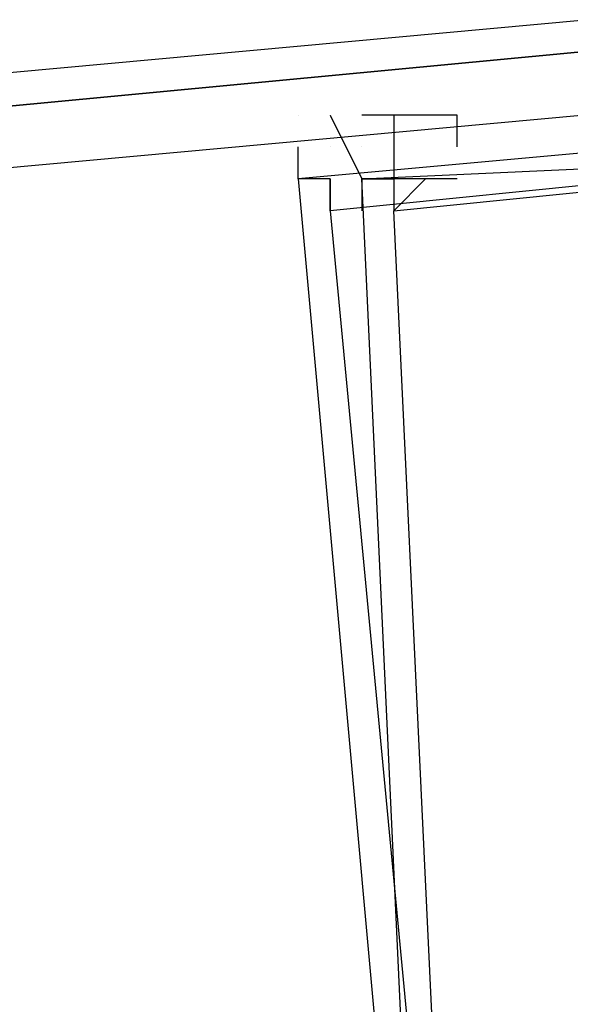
# Model space of a CAD drawing. Header units: feet. Extents: x -79 to 198, y -22 to 181.
# Tile 681 of 982: x 79.35 to 79.581, y 153.419 to 153.831. Entities that reach past the tile are written whole.
import ezdxf

# ---------------------------------------------------------------- set-up
doc = ezdxf.new("R2010")
doc.units = ezdxf.units.FT
doc.layers.add('A-LINEA', color=7, linetype='CONTINUOUS')

msp = doc.modelspace()

# ---------------------------------------------------------------- linework, layer by layer
at = {"layer": 'A-LINEA'}
for p, q in [((79.4667, 153.7911), (79.4667, 153.7911)), ((79.4667, 153.7911), (79.4667, 153.7911)), ((79.48, 153.7911), (79.48, 153.7911)), ((79.48, 153.7911), (79.48, 153.7911)), ((79.4933, 153.7911), (79.4933, 153.7911)), ((79.4933, 153.7911), (79.4933, 153.7911)), ((79.5067, 153.7911), (79.5067, 153.7911)), ((79.5067, 153.7911), (79.5067, 153.7911)), ((79.48, 153.7778), (79.48, 153.7778)), ((79.48, 153.7778), (79.48, 153.7778)), ((79.4933, 153.7778), (79.4933, 153.7778)), ((79.4933, 153.7778), (79.4933, 153.7778)), ((79.5067, 153.7778), (79.5067, 153.7778)), ((79.5067, 153.7778), (79.5067, 153.7778)), ((79.48, 153.7644), (79.48, 153.7644)), ((79.48, 153.7644), (79.48, 153.7644)), ((79.4933, 153.7644), (79.4933, 153.7511)), ((79.4933, 153.7644), (79.4933, 153.7511)), ((79.5067, 153.7644), (79.5067, 153.7644)), ((79.5067, 153.7644), (79.5067, 153.7644))]:
    msp.add_line(p, q, dxfattribs=at)
for points in [[(75.6533, 153.4711), (79.5867, 153.8311), (79.5867, 153.8178), (75.6533, 153.4444), (75.6533, 153.4578), (75.6533, 153.4711)], [(75.6533, 153.4711), (79.5867, 153.8311), (79.5867, 153.8178), (75.6533, 153.4444), (75.6533, 153.4578), (75.6533, 153.4711)], [(75.6533, 153.4444), (79.5867, 153.8178), (79.5867, 153.8044), (79.5867, 153.7911), (75.6533, 153.4311), (75.6533, 153.4444)], [(75.6533, 153.4444), (79.5867, 153.8178), (79.5867, 153.8044), (79.5867, 153.7911), (75.6533, 153.4311), (75.6533, 153.4444)], [(79.52, 153.1778), (79.8133, 153.2044), (79.76, 153.7911), (79.4667, 153.7644), (79.52, 153.1778)], [(79.52, 153.1778), (79.8133, 153.2044), (79.76, 153.7911), (79.4667, 153.7644), (79.52, 153.1778)], [(79.48, 153.7911), (79.4933, 153.7644), (79.4933, 153.7644), (79.5067, 153.7644), (79.5067, 153.7644), (79.5067, 153.7644), (79.5067, 153.7644), (79.5067, 153.7644), (79.5067, 153.7511)], [(79.48, 153.7911), (79.4933, 153.7644), (79.4933, 153.7644), (79.5067, 153.7644), (79.5067, 153.7644), (79.5067, 153.7644), (79.5067, 153.7644), (79.5067, 153.7644), (79.5067, 153.7511)], [(79.52, 153.7911), (79.5067, 153.7911), (79.5067, 153.7911), (79.4933, 153.7911), (79.4933, 153.7911), (79.4933, 153.7911)], [(79.5067, 153.7911), (79.5067, 153.7644), (79.5067, 153.7644), (79.4933, 153.7644), (79.4933, 153.7644), (79.4933, 153.7511), (79.4933, 153.7511), (79.4933, 153.7511), (79.4933, 153.7511), (79.4933, 153.7511)], [(79.52, 153.7911), (79.5067, 153.7911), (79.5067, 153.7911), (79.4933, 153.7911), (79.4933, 153.7911), (79.4933, 153.7911)], [(79.5067, 153.7911), (79.5067, 153.7644), (79.5067, 153.7644), (79.4933, 153.7644), (79.4933, 153.7644), (79.4933, 153.7511), (79.4933, 153.7511), (79.4933, 153.7511), (79.4933, 153.7511), (79.4933, 153.7511)], [(79.5333, 153.7778), (79.5333, 153.7911), (79.5333, 153.7911), (79.52, 153.7911), (79.52, 153.7911)], [(79.5333, 153.7778), (79.5333, 153.7911), (79.5333, 153.7911), (79.52, 153.7911), (79.52, 153.7911)], [(79.48, 153.7511), (79.48, 153.7511), (79.48, 153.7511), (79.48, 153.7511), (79.48, 153.7644), (79.48, 153.7644), (79.4667, 153.7644), (79.4667, 153.7644), (79.4667, 153.7778), (79.4667, 153.7778)], [(79.48, 153.7511), (79.48, 153.7511), (79.48, 153.7511), (79.48, 153.7511), (79.48, 153.7644), (79.48, 153.7644), (79.4667, 153.7644), (79.4667, 153.7644), (79.4667, 153.7778), (79.4667, 153.7778)], [(79.5333, 153.1911), (79.8, 153.2178), (79.7467, 153.7778), (79.48, 153.7511), (79.5333, 153.1911)], [(79.5333, 153.1911), (79.8, 153.2178), (79.7467, 153.7778), (79.48, 153.7511), (79.5333, 153.1911)], [(79.8133, 153.2044), (79.52, 153.1911), (79.4933, 153.7644), (79.7867, 153.7778), (79.8133, 153.2044)], [(79.8133, 153.2044), (79.52, 153.1911), (79.4933, 153.7644), (79.7867, 153.7778), (79.8133, 153.2044)], [(79.8, 153.2178), (79.5333, 153.1911), (79.5067, 153.7511), (79.7733, 153.7778), (79.8, 153.2178)], [(79.8, 153.2178), (79.5333, 153.1911), (79.5067, 153.7511), (79.7733, 153.7778), (79.8, 153.2178)], [(79.48, 153.7644), (79.48, 153.7511), (79.48, 153.7511)], [(79.48, 153.7644), (79.48, 153.7511), (79.48, 153.7511)], [(79.5067, 153.7511), (79.52, 153.7644), (79.52, 153.7644), (79.5067, 153.7644), (79.5067, 153.7644)], [(79.5067, 153.7511), (79.52, 153.7644), (79.52, 153.7644), (79.5067, 153.7644), (79.5067, 153.7644)], [(79.5333, 153.7644), (79.5333, 153.7644), (79.52, 153.7644), (79.52, 153.7644)], [(79.5333, 153.7644), (79.5333, 153.7644), (79.52, 153.7644), (79.52, 153.7644)]]:
    msp.add_lwpolyline(points, dxfattribs=at)
msp.add_lwpolyline([(79.5067, 153.7644), (79.5067, 153.7644), (79.5067, 153.7644), (79.5067, 153.7644)], close=True, dxfattribs=at)
msp.add_lwpolyline([(79.5067, 153.7644), (79.5067, 153.7644), (79.5067, 153.7644), (79.5067, 153.7644)], close=True, dxfattribs=at)

doc.saveas('drawing.dxf')
